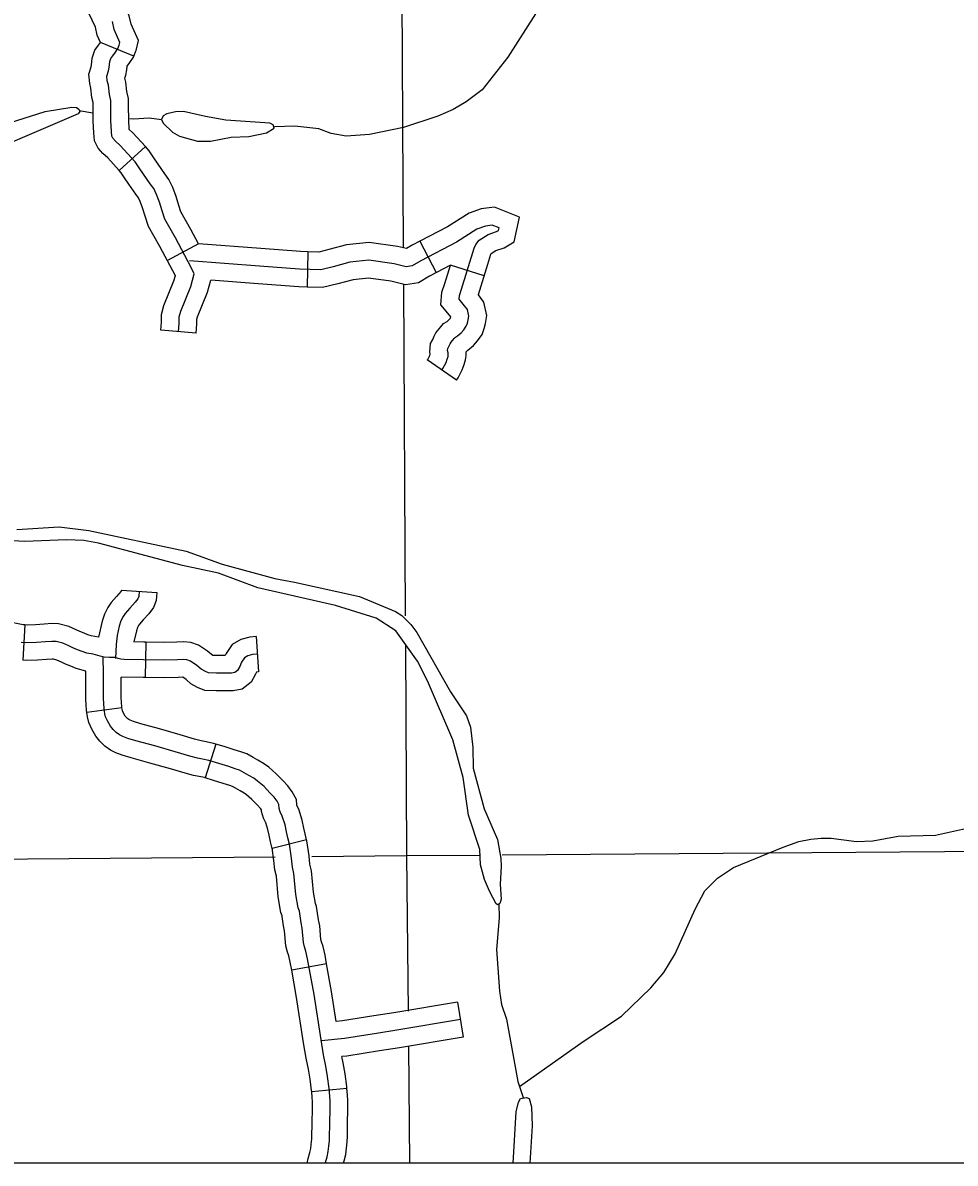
# Model space of a CAD drawing. Extents: x 1377389 to 1380723, y 1168351 to 1170484.
# Drawn here: x 1379078.5 to 1379157.5, y 1168702.1 to 1168798.6 of the extents above; entities that cross this region are included whole.
import ezdxf

# ---------------------------------------------------------------- set-up
doc = ezdxf.new("R2010")
doc.units = 0
doc.layers.add('B_Fill', color=7, linetype='Continuous')
doc.layers.add('B_Text', color=7, linetype='Continuous')

msp = doc.modelspace()

# ---------------------------------------------------------------- linework, layer by layer
at = {"layer": 'B_Fill'}
for p, q in [((1379087.953, 1168795.817), (1379085.126, 1168796.98)), ((1379088.925, 1168788.16), (1379086.709, 1168786.137)), ((1379093.433, 1168779.943), (1379090.785, 1168778.532)), ((1379112.175, 1168780.153), (1379113.562, 1168777.494)), ((1379102.69, 1168779.258), (1379102.618, 1168776.259)), ((1379117.624, 1168777.233), (1379114.757, 1168778.117)), ((1379093.219, 1168772.361), (1379090.231, 1168772.62)), ((1379115.269, 1168768.392), (1379112.802, 1168770.099)), ((1379086.889, 1168750.605), (1379089.883, 1168750.424)), ((1379078.71, 1168747.666), (1379078.544, 1168744.671)), ((1379088.954, 1168746.208), (1379088.909, 1168743.208)), ((1379098.31, 1168746.675), (1379098.51, 1168743.682)), ((1379086.943, 1168740.653), (1379083.97, 1168740.248)), ((1379094.889, 1168737.582), (1379094.001, 1168734.717)), ((1379102.571, 1168729.477), (1379099.667, 1168728.725)), ((1379104.27, 1168718.964), (1379101.317, 1168718.436)), ((1379115.359, 1168715.728), (1379115.85, 1168712.769)), ((1379105.995, 1168708.421), (1379103.009, 1168708.141))]:
    msp.add_line(p, q, dxfattribs=at)
for points in [[(1379110.479, 1168832.805), (1379110.768, 1168779.617)], [(1379088.1, 1168796.175), (1379088.152, 1168796.301), (1379088.333, 1168797.15), (1379087.716, 1168798.54), (1379087.559, 1168799.24), (1379086.653, 1168801.176), (1379086.214, 1168802.497), (1379085.972, 1168803.367), (1379085.946, 1168803.473), (1379085.95, 1168803.556), (1379086.126, 1168805.862), (1379086.104, 1168806.625), (1379086.042, 1168807.064)], [(1379085.126, 1168796.98), (1379084.854, 1168797.593), (1379084.703, 1168798.264), (1379083.862, 1168800.063), (1379083.343, 1168801.621), (1379083.071, 1168802.602), (1379082.926, 1168803.182), (1379082.956, 1168803.749), (1379083.123, 1168805.934), (1379083.11, 1168806.37), (1379083.072, 1168806.641)], [(1379121.953, 1168799.393), (1379119.635, 1168795.744), (1379117.458, 1168792.963), (1379116.084, 1168791.94), (1379114.994, 1168791.292), (1379113.699, 1168790.734), (1379110.785, 1168789.765), (1379107.913, 1168789.179), (1379105.922, 1168789.032), (1379104.673, 1168789.278), (1379103.616, 1168789.673), (1379101.569, 1168789.904), (1379099.853, 1168789.849)], [(1379092.813, 1168777.916), (1379091.475, 1168780.428), (1379090.561, 1168782.018), (1379090.334, 1168782.724), (1379090.107, 1168783.465), (1379089.868, 1168784.111), (1379089.629, 1168784.601), (1379089.342, 1168785.008), (1379088.768, 1168785.831), (1379088.408, 1168786.362), (1379088.066, 1168786.876), (1379086.799, 1168788.264), (1379086.405, 1168788.624), (1379086.182, 1168788.881), (1379086.097, 1168789.052), (1379086.063, 1168789.447), (1379086.011, 1168790.372), (1379085.994, 1168791.572), (1379085.994, 1168792.068), (1379085.874, 1168792.583), (1379085.789, 1168793.354), (1379085.703, 1168793.731), (1379085.669, 1168794.125), (1379085.806, 1168794.57), (1379085.857, 1168794.862), (1379085.908, 1168795.359), (1379085.994, 1168795.633), (1379086.165, 1168795.856), (1379086.388, 1168796.164), (1379086.593, 1168796.455), (1379086.713, 1168796.747), (1379086.765, 1168796.987), (1379086.285, 1168798.066), (1379086.131, 1168798.752)], [(1379086.709, 1168786.137), (1379085.737, 1168787.203), (1379085.328, 1168787.576), (1379084.925, 1168788.042), (1379084.627, 1168788.638), (1379084.566, 1168789.34), (1379084.512, 1168790.32), (1379084.494, 1168791.561), (1379084.494, 1168791.896), (1379084.393, 1168792.329), (1379084.307, 1168793.104), (1379084.217, 1168793.499), (1379084.149, 1168794.286), (1379084.345, 1168794.922), (1379084.371, 1168795.069), (1379084.432, 1168795.662), (1379084.642, 1168796.335), (1379084.962, 1168796.752), (1379085.126, 1168796.98)], [(1379088.925, 1168788.16), (1379087.861, 1168789.326), (1379087.556, 1168789.604), (1379087.511, 1168790.424), (1379087.494, 1168791.582), (1379087.494, 1168792.241), (1379087.355, 1168792.837), (1379087.27, 1168793.603), (1379087.188, 1168793.963), (1379087.188, 1168793.963), (1379087.267, 1168794.218), (1379087.344, 1168794.654), (1379087.376, 1168794.971), (1379087.609, 1168795.293), (1379087.916, 1168795.729), (1379088.1, 1168796.174)], [(1379076.219, 1168789.821), (1379080.437, 1168791.147), (1379082.7, 1168791.487), (1379083.08, 1168791.463), (1379083.286, 1168791.332), (1379083.374, 1168791.135), (1379083.224, 1168790.928), (1379076.28, 1168787.979)], [(1379083.331, 1168791.23), (1379084.485, 1168791.026)], [(1379087.6, 1168790.542), (1379087.917, 1168790.511), (1379089.252, 1168790.59), (1379090.277, 1168790.454)], [(1379094.021, 1168790.717), (1379092.145, 1168791.137), (1379091.487, 1168791.108), (1379090.755, 1168790.936), (1379090.443, 1168790.762), (1379090.277, 1168790.454), (1379090.43, 1168790.14), (1379091.223, 1168789.373), (1379091.817, 1168789.038), (1379093.353, 1168788.624), (1379094.452, 1168788.631), (1379096.196, 1168788.948), (1379097.692, 1168789.013), (1379099.197, 1168789.319), (1379099.838, 1168789.728), (1379099.746, 1168790.005), (1379099.461, 1168790.133), (1379095.753, 1168790.412), (1379094.021, 1168790.717)], [(1379093.433, 1168779.943), (1379092.787, 1168781.154), (1379091.94, 1168782.628), (1379091.765, 1168783.173), (1379091.529, 1168783.945), (1379091.249, 1168784.701), (1379090.924, 1168785.367), (1379090.57, 1168785.869), (1379090.004, 1168786.68), (1379089.654, 1168787.198), (1379089.251, 1168787.803), (1379088.925, 1168788.16)], [(1379091.489, 1168777.211), (1379090.162, 1168779.701), (1379089.181, 1168781.408), (1379088.903, 1168782.274), (1379088.685, 1168782.985), (1379088.487, 1168783.52), (1379088.334, 1168783.835), (1379088.114, 1168784.146), (1379087.532, 1168784.981), (1379087.163, 1168785.526), (1379086.881, 1168785.949), (1379086.709, 1168786.137)], [(1379117.925, 1168778.207), (1379118.182, 1168779.041), (1379118.217, 1168779.124), (1379118.6, 1168779.356), (1379119.3, 1168779.605), (1379120.154, 1168780.093), (1379120.621, 1168782.194), (1379118.503, 1168783.042), (1379117.377, 1168782.906), (1379116.341, 1168782.538), (1379114.518, 1168781.376), (1379112.174, 1168780.153)], [(1379114.035, 1168769.246), (1379114.119, 1168769.366), (1379114.387, 1168769.875), (1379114.498, 1168770.171), (1379114.563, 1168770.403), (1379114.581, 1168770.542), (1379114.581, 1168770.69), (1379114.526, 1168770.894), (1379114.544, 1168771.06), (1379114.6, 1168771.172), (1379114.748, 1168771.468), (1379114.812, 1168771.607), (1379114.933, 1168771.755), (1379115.081, 1168771.912), (1379115.182, 1168772.033), (1379115.358, 1168772.144), (1379115.673, 1168772.403), (1379115.886, 1168772.644), (1379116.1, 1168772.95), (1379116.193, 1168773.205), (1379116.262, 1168773.483), (1379116.308, 1168773.808), (1379116.193, 1168774.364), (1379115.845, 1168774.828), (1379115.498, 1168775.245), (1379115.521, 1168775.547), (1379115.706, 1168776.103), (1379116.772, 1168779.559), (1379116.911, 1168779.883), (1379117.189, 1168780.254), (1379117.953, 1168780.718), (1379118.672, 1168780.973), (1379118.834, 1168781.066), (1379118.88, 1168781.275), (1379118.301, 1168781.507), (1379117.722, 1168781.437), (1379117.004, 1168781.182), (1379115.269, 1168780.076), (1379112.247, 1168778.499), (1379111.523, 1168778.073), (1379111.012, 1168777.988), (1379109.99, 1168778.244), (1379107.861, 1168778.542), (1379106.243, 1168778.371), (1379104.838, 1168777.988), (1379103.774, 1168777.732), (1379101.986, 1168777.775), (1379098.58, 1168778.031), (1379092.662, 1168778.499)], [(1379102.69, 1168779.258), (1379102.06, 1168779.273), (1379098.695, 1168779.526), (1379093.433, 1168779.943)], [(1379112.174, 1168780.153), (1379111.519, 1168779.811), (1379111.037, 1168779.528), (1379110.277, 1168779.718), (1379107.887, 1168780.053), (1379105.965, 1168779.85), (1379104.466, 1168779.441), (1379103.614, 1168779.236), (1379102.69, 1168779.258)], [(1379091.725, 1168772.491), (1379091.788, 1168773.219), (1379091.788, 1168773.758), (1379091.915, 1168774.234), (1379092.77, 1168776.325), (1379093.055, 1168777.403), (1379092.813, 1168777.916)], [(1379114.757, 1168778.117), (1379112.974, 1168777.187), (1379112.044, 1168776.639), (1379110.951, 1168776.457), (1379109.703, 1168776.769), (1379107.835, 1168777.031), (1379106.521, 1168776.892), (1379105.211, 1168776.535), (1379103.934, 1168776.228), (1379102.618, 1168776.259)], [(1379112.802, 1168770.099), (1379112.833, 1168770.145), (1379113.015, 1168770.49), (1379113.053, 1168770.591), (1379113.003, 1168770.775), (1379113.083, 1168771.492), (1379113.258, 1168771.842), (1379113.397, 1168772.12), (1379113.531, 1168772.408), (1379113.803, 1168772.743), (1379113.961, 1168772.911), (1379114.186, 1168773.177), (1379114.477, 1168773.361), (1379114.627, 1168773.485), (1379114.706, 1168773.574), (1379114.757, 1168773.647), (1379114.782, 1168773.746), (1379114.668, 1168773.898), (1379113.955, 1168774.753), (1379114.039, 1168775.846), (1379114.278, 1168776.562), (1379114.757, 1168778.117)], [(1379115.269, 1168768.392), (1379115.404, 1168768.587), (1379115.758, 1168769.26), (1379115.925, 1168769.705), (1379116.036, 1168770.1), (1379116.081, 1168770.442), (1379116.081, 1168770.781), (1379116.087, 1168770.793), (1379116.173, 1168770.884), (1379116.239, 1168770.926), (1379116.718, 1168771.321), (1379117.065, 1168771.714), (1379117.442, 1168772.251), (1379117.629, 1168772.766), (1379117.736, 1168773.195), (1379117.831, 1168773.856), (1379117.593, 1168774.997), (1379117.126, 1168775.62), (1379117.135, 1168775.645), (1379117.925, 1168778.207)], [(1379090.231, 1168772.62), (1379090.288, 1168773.284), (1379090.288, 1168773.955), (1379090.49, 1168774.712), (1379091.345, 1168776.803), (1379091.465, 1168777.258), (1379091.456, 1168777.277)], [(1379093.219, 1168772.361), (1379093.288, 1168773.154), (1379093.288, 1168773.562), (1379093.34, 1168773.755), (1379094.195, 1168775.848), (1379094.461, 1168776.852)], [(1379102.618, 1168776.259), (1379101.912, 1168776.276), (1379098.464, 1168776.535), (1379094.461, 1168776.852)], [(1379110.785, 1168776.495), (1379110.937, 1168748.439)], [(1379078.044, 1168755.742), (1379081.611, 1168755.958), (1379084.141, 1168755.667), (1379092.369, 1168753.901), (1379095.433, 1168752.812), (1379099.882, 1168751.583), (1379101.553, 1168751.295), (1379107.06, 1168750.072), (1379110.112, 1168748.802), (1379110.647, 1168748.464), (1379111.418, 1168747.716), (1379111.927, 1168747.037), (1379114.765, 1168741.989), (1379116.131, 1168739.964), (1379116.472, 1168739.016), (1379116.647, 1168737.3), (1379116.684, 1168735.537), (1379117.612, 1168732.11), (1379118.744, 1168729.513), (1379119.015, 1168727.901), (1379119.064, 1168727.222), (1379118.97, 1168725.714), (1379119.045, 1168724.455), (1379118.941, 1168724.089), (1379118.786, 1168723.982), (1379118.643, 1168724.056), (1379118.077, 1168725.114), (1379117.654, 1168726.118), (1379117.301, 1168727.346), (1379117.244, 1168728.646)], [(1379117.244, 1168728.646), (1379116.298, 1168731.552), (1379115.84, 1168734.739), (1379114.961, 1168737.928), (1379112.806, 1168742.926), (1379111.974, 1168744.593), (1379110.143, 1168747.179), (1379108.458, 1168748.249), (1379105.036, 1168749.302), (1379098.457, 1168750.819), (1379095.106, 1168752.056), (1379092.062, 1168752.685), (1379084.947, 1168754.58), (1379083.699, 1168754.806), (1379082.257, 1168754.883), (1379078.727, 1168754.73), (1379077.206, 1168754.803)], [(1379078.71, 1168747.666), (1379078.582, 1168747.673), (1379078.153, 1168747.749), (1379077.603, 1168747.859), (1379077.047, 1168748.051), (1379076.278, 1168748.421), (1379075.63, 1168748.568), (1379074.992, 1168748.813), (1379074.171, 1168748.987), (1379073.427, 1168749.133), (1379072.355, 1168749.547), (1379071.867, 1168749.694), (1379071.436, 1168749.838), (1379070.783, 1168750.018), (1379070.03, 1168750.156), (1379069.311, 1168750.274), (1379068.653, 1168750.355)], [(1379086.889, 1168750.605), (1379086.884, 1168750.523), (1379086.481, 1168750.084), (1379086.029, 1168749.551), (1379085.756, 1168749.151), (1379085.462, 1168748.583), (1379085.271, 1168747.972), (1379084.949, 1168746.635)], [(1379088.386, 1168750.515), (1379088.359, 1168750.063), (1379088.29, 1168749.885), (1379088.058, 1168749.584), (1379087.607, 1168749.092), (1379087.224, 1168748.64), (1379087.046, 1168748.38), (1379086.855, 1168748.011), (1379086.718, 1168747.573), (1379086.526, 1168746.779), (1379086.444, 1168745.999), (1379086.403, 1168744.822)], [(1379089.883, 1168750.424), (1379089.842, 1168749.741), (1379089.612, 1168749.142), (1379089.207, 1168748.618), (1379088.732, 1168748.1), (1379088.418, 1168747.729), (1379088.336, 1168747.609), (1379088.247, 1168747.438), (1379088.164, 1168747.173), (1379087.936, 1168746.224)], [(1379084.949, 1168746.635), (1379084.321, 1168746.748), (1379084.053, 1168746.825), (1379083.729, 1168746.955), (1379083.388, 1168747.096), (1379083.074, 1168747.247), (1379082.431, 1168747.535), (1379081.578, 1168747.754), (1379080.989, 1168747.776), (1379080.346, 1168747.73), (1379079.627, 1168747.679), (1379078.908, 1168747.655), (1379078.71, 1168747.666)], [(1379098.41, 1168745.178), (1379098.01, 1168745.152), (1379097.596, 1168745.045), (1379097.329, 1168744.884), (1379097.075, 1168744.524), (1379096.915, 1168744.149), (1379096.728, 1168743.815), (1379096.501, 1168743.642), (1379096.207, 1168743.588), (1379094.939, 1168743.575), (1379094.285, 1168743.602), (1379094.004, 1168743.722), (1379093.657, 1168743.922), (1379093.283, 1168744.243), (1379092.749, 1168744.604), (1379092.442, 1168744.711), (1379092.162, 1168744.737), (1379091.655, 1168744.711), (1379090.56, 1168744.684), (1379088.757, 1168744.711), (1379087.115, 1168744.737), (1379086.848, 1168744.764), (1379086.608, 1168744.818), (1379086.368, 1168744.911), (1379086.221, 1168744.911), (1379085.887, 1168744.911), (1379085.446, 1168744.938), (1379085.099, 1168745.031), (1379084.498, 1168745.192), (1379083.978, 1168745.285), (1379083.564, 1168745.406), (1379083.163, 1168745.566), (1379082.776, 1168745.726), (1379082.442, 1168745.887), (1379081.935, 1168746.114), (1379081.361, 1168746.261), (1379081.014, 1168746.274), (1379080.453, 1168746.234), (1379079.705, 1168746.181), (1379078.891, 1168746.154), (1379078.41, 1168746.181)], [(1379088.954, 1168746.208), (1379088.781, 1168746.211), (1379087.936, 1168746.224)], [(1379098.31, 1168746.675), (1379097.77, 1168746.639), (1379097.01, 1168746.443), (1379096.284, 1168746.007), (1379095.758, 1168745.258), (1379095.683, 1168745.083), (1379094.962, 1168745.075), (1379094.637, 1168745.088), (1379094.528, 1168745.152), (1379094.195, 1168745.438), (1379093.427, 1168745.956), (1379092.765, 1168746.187), (1379092.194, 1168746.241), (1379091.597, 1168746.21), (1379090.553, 1168746.184), (1379088.954, 1168746.208)], [(1379110.951, 1168745.941), (1379111.047, 1168728.135)], [(1379083.877, 1168743.753), (1379083.075, 1168743.986), (1379082.598, 1168744.177), (1379082.164, 1168744.356), (1379081.811, 1168744.526), (1379081.439, 1168744.692), (1379081.144, 1168744.768), (1379081.039, 1168744.772), (1379080.56, 1168744.738), (1379079.784, 1168744.682), (1379078.874, 1168744.653), (1379078.544, 1168744.671)], [(1379104.168, 1168702.096), (1379104.178, 1168702.142), (1379104.309, 1168702.644), (1379104.409, 1168703.076), (1379104.46, 1168703.529), (1379104.51, 1168704.011), (1379104.53, 1168704.443), (1379104.55, 1168705.277), (1379104.57, 1168706.885), (1379104.57, 1168707.348), (1379104.55, 1168707.77), (1379104.49, 1168708.413), (1379104.354, 1168709.438), (1379104.214, 1168710.322), (1379104.013, 1168711.267), (1379103.812, 1168712.533), (1379103.209, 1168716.372), (1379102.667, 1168719.407), (1379102.527, 1168720.05), (1379102.406, 1168720.412), (1379102.306, 1168720.774), (1379102.205, 1168721.98), (1379102.105, 1168722.442), (1379102.005, 1168723.226), (1379101.964, 1168723.427), (1379101.864, 1168723.709), (1379101.663, 1168724.854), (1379101.503, 1168726.623), (1379101.382, 1168727.166), (1379101.302, 1168727.93), (1379101.121, 1168729.095), (1379100.98, 1168729.638), (1379100.88, 1168730.161), (1379100.759, 1168730.743), (1379100.519, 1168731.487), (1379100.338, 1168731.849), (1379100.257, 1168732.13), (1379100.237, 1168732.472), (1379100.097, 1168732.733), (1379099.836, 1168733.075), (1379099.474, 1168733.457), (1379098.972, 1168733.98), (1379098.43, 1168734.442), (1379098.109, 1168734.683), (1379097.687, 1168734.924), (1379097.305, 1168735.145), (1379096.904, 1168735.366), (1379096.542, 1168735.487), (1379095.98, 1168735.668), (1379095.157, 1168735.929), (1379094.313, 1168736.19), (1379093.771, 1168736.311), (1379093.329, 1168736.391), (1379092.687, 1168736.552), (1379091.462, 1168736.914), (1379089.714, 1168737.417), (1379088.128, 1168737.859), (1379087.445, 1168738.06), (1379087.023, 1168738.221), (1379086.742, 1168738.361), (1379086.461, 1168738.562), (1379086.2, 1168738.824), (1379085.979, 1168739.105), (1379085.718, 1168739.547), (1379085.557, 1168739.889), (1379085.497, 1168740.15), (1379085.437, 1168740.592), (1379085.417, 1168741.014), (1379085.377, 1168741.457), (1379085.377, 1168742.019), (1379085.377, 1168743.567), (1379085.357, 1168744.934)], [(1379083.97, 1168740.248), (1379083.942, 1168740.455), (1379083.92, 1168740.911), (1379083.877, 1168741.389), (1379083.877, 1168742.019), (1379083.877, 1168743.753)], [(1379086.943, 1168740.653), (1379086.932, 1168740.729), (1379086.914, 1168741.118), (1379086.877, 1168741.525), (1379086.877, 1168742.019), (1379086.877, 1168743.241)], [(1379088.909, 1168743.208), (1379088.734, 1168743.211), (1379086.877, 1168743.241)], [(1379098.51, 1168743.682), (1379098.342, 1168743.671), (1379098.263, 1168743.486), (1379097.886, 1168742.813), (1379097.125, 1168742.231), (1379096.35, 1168742.09), (1379094.916, 1168742.075), (1379093.947, 1168742.114), (1379093.331, 1168742.378), (1379092.786, 1168742.693), (1379092.372, 1168743.048), (1379092.1, 1168743.232), (1379091.712, 1168743.212), (1379090.567, 1168743.184), (1379088.909, 1168743.208)], [(1379094.001, 1168734.717), (1379093.928, 1168734.74), (1379093.474, 1168734.841), (1379093.013, 1168734.924), (1379092.292, 1168735.105), (1379091.042, 1168735.474), (1379089.306, 1168735.973), (1379087.715, 1168736.417), (1379086.965, 1168736.637), (1379086.419, 1168736.846), (1379085.966, 1168737.073), (1379085.488, 1168737.414), (1379085.076, 1168737.827), (1379084.738, 1168738.257), (1379084.391, 1168738.845), (1379084.132, 1168739.396), (1379084.02, 1168739.88), (1379083.97, 1168740.248)], [(1379094.889, 1168737.582), (1379094.699, 1168737.641), (1379094.068, 1168737.782), (1379093.646, 1168737.859), (1379093.081, 1168738), (1379091.881, 1168738.354), (1379090.123, 1168738.86), (1379088.541, 1168739.301), (1379087.925, 1168739.482), (1379087.628, 1168739.595), (1379087.519, 1168739.65), (1379087.434, 1168739.71), (1379087.325, 1168739.82), (1379087.22, 1168739.953), (1379087.046, 1168740.249), (1379086.983, 1168740.382), (1379086.974, 1168740.42), (1379086.943, 1168740.653)], [(1379102.571, 1168729.477), (1379102.444, 1168729.968), (1379102.351, 1168730.454), (1379102.212, 1168731.128), (1379101.911, 1168732.057), (1379101.745, 1168732.389), (1379101.715, 1168732.891), (1379101.361, 1168733.549), (1379100.98, 1168734.049), (1379100.56, 1168734.492), (1379100.002, 1168735.073), (1379099.368, 1168735.613), (1379098.935, 1168735.939), (1379098.435, 1168736.224), (1379098.043, 1168736.451), (1379097.508, 1168736.746), (1379097.009, 1168736.912), (1379096.437, 1168737.097), (1379095.605, 1168737.36), (1379094.889, 1168737.582)], [(1379099.667, 1168728.725), (1379099.516, 1168729.308), (1379099.409, 1168729.867), (1379099.307, 1168730.359), (1379099.126, 1168730.918), (1379098.934, 1168731.303), (1379098.77, 1168731.877), (1379098.762, 1168732.01), (1379098.692, 1168732.101), (1379098.389, 1168732.422), (1379097.942, 1168732.887), (1379097.492, 1168733.27), (1379097.283, 1168733.427), (1379096.939, 1168733.624), (1379096.568, 1168733.839), (1379096.3, 1168733.987), (1379096.075, 1168734.062), (1379095.523, 1168734.239), (1379094.708, 1168734.498), (1379094.001, 1168734.717)], [(1379120.621, 1168708.578), (1379126.004, 1168712.39), (1379129.246, 1168714.556), (1379131.72, 1168716.929), (1379132.841, 1168718.241), (1379133.791, 1168719.826), (1379135.484, 1168723.608), (1379136.296, 1168725.147), (1379137.368, 1168726.236), (1379138.728, 1168727.118), (1379142.947, 1168728.865), (1379144.265, 1168729.324), (1379145.275, 1168729.528), (1379146.15, 1168729.626), (1379147.01, 1168729.604), (1379149.161, 1168729.317), (1379150.536, 1168729.377), (1379152.677, 1168729.771), (1379155.849, 1168729.869), (1379160.401, 1168730.869)], [(1379101.317, 1168718.436), (1379101.196, 1168719.115), (1379101.078, 1168719.652), (1379100.971, 1168719.974), (1379100.823, 1168720.509), (1379100.719, 1168721.758), (1379100.625, 1168722.187), (1379100.523, 1168722.984), (1379100.515, 1168723.026), (1379100.409, 1168723.324), (1379100.175, 1168724.657), (1379100.017, 1168726.392), (1379099.899, 1168726.924), (1379099.814, 1168727.736), (1379099.65, 1168728.79), (1379099.668, 1168728.723)], [(1379104.27, 1168718.964), (1379104.139, 1168719.699), (1379103.975, 1168720.449), (1379103.841, 1168720.85), (1379103.789, 1168721.039), (1379103.692, 1168722.202), (1379103.585, 1168722.697), (1379103.486, 1168723.469), (1379103.414, 1168723.828), (1379103.319, 1168724.093), (1379103.151, 1168725.052), (1379102.988, 1168726.854), (1379102.865, 1168727.408), (1379102.79, 1168728.123), (1379102.592, 1168729.4), (1379102.571, 1168729.48)], [(1379119.134, 1168728.197), (1379216.518, 1168728.944)], [(1379005.511, 1168727.263), (1379099.917, 1168728.043)], [(1379103.018, 1168728.068), (1379111.047, 1168728.135)], [(1379111.047, 1168728.135), (1379117.192, 1168728.182)], [(1379111.047, 1168728.135), (1379111.17, 1168714.98)], [(1379118.873, 1168724.043), (1379118.894, 1168722.865), (1379118.651, 1168720.188), (1379118.905, 1168716.671), (1379119.094, 1168715.537), (1379119.508, 1168714.292), (1379120.457, 1168709.001), (1379120.916, 1168707.658)], [(1379105.086, 1168714.087), (1379104.689, 1168716.62), (1379104.27, 1168718.964)], [(1379103.009, 1168708.142), (1379102.999, 1168708.245), (1379102.87, 1168709.222), (1379102.738, 1168710.048), (1379102.537, 1168710.993), (1379102.33, 1168712.299), (1379101.73, 1168716.124), (1379101.317, 1168718.436)], [(1379115.359, 1168715.728), (1379109.975, 1168714.835), (1379108.273, 1168714.564), (1379105.61, 1168714.138), (1379105.086, 1168714.087)], [(1379115.604, 1168714.249), (1379110.215, 1168713.354), (1379108.509, 1168713.083), (1379105.801, 1168712.649), (1379103.851, 1168712.46)], [(1379115.85, 1168712.769), (1379110.456, 1168711.874), (1379108.746, 1168711.602), (1379105.993, 1168711.161), (1379105.577, 1168711.121)], [(1379111.198, 1168711.992), (1379111.29, 1168702.096)], [(1379105.996, 1168708.421), (1379105.981, 1168708.581), (1379105.839, 1168709.654), (1379105.689, 1168710.596), (1379105.577, 1168711.121)], [(1379105.716, 1168702.096), (1379105.766, 1168702.286), (1379105.89, 1168702.823), (1379105.951, 1168703.368), (1379106.006, 1168703.898), (1379106.029, 1168704.39), (1379106.05, 1168705.25), (1379106.07, 1168706.876), (1379106.07, 1168707.383), (1379106.047, 1168707.875), (1379105.995, 1168708.421)], [(1379102.626, 1168702.096), (1379102.723, 1168702.504), (1379102.852, 1168703.003), (1379102.928, 1168703.33), (1379102.968, 1168703.689), (1379103.013, 1168704.124), (1379103.031, 1168704.496), (1379103.05, 1168705.305), (1379103.07, 1168706.895), (1379103.07, 1168707.312), (1379103.053, 1168707.664), (1379103.009, 1168708.141)], [(1379120.069, 1168702.096), (1379120.329, 1168706.449), (1379120.533, 1168707.26), (1379120.7, 1168707.568), (1379121.215, 1168707.671), (1379121.438, 1168707.58), (1379121.629, 1168706.867), (1379121.679, 1168705.266), (1379121.486, 1168702.096)]]:
    msp.add_lwpolyline(points, dxfattribs=at)
at = {"layer": 'B_Text'}
msp.add_lwpolyline([(1378340.611, 1169579.427), (1379848.033, 1169579.427), (1379848.033, 1168702.096), (1378340.611, 1168702.096)], close=True, dxfattribs=at)

doc.saveas('drawing.dxf')
